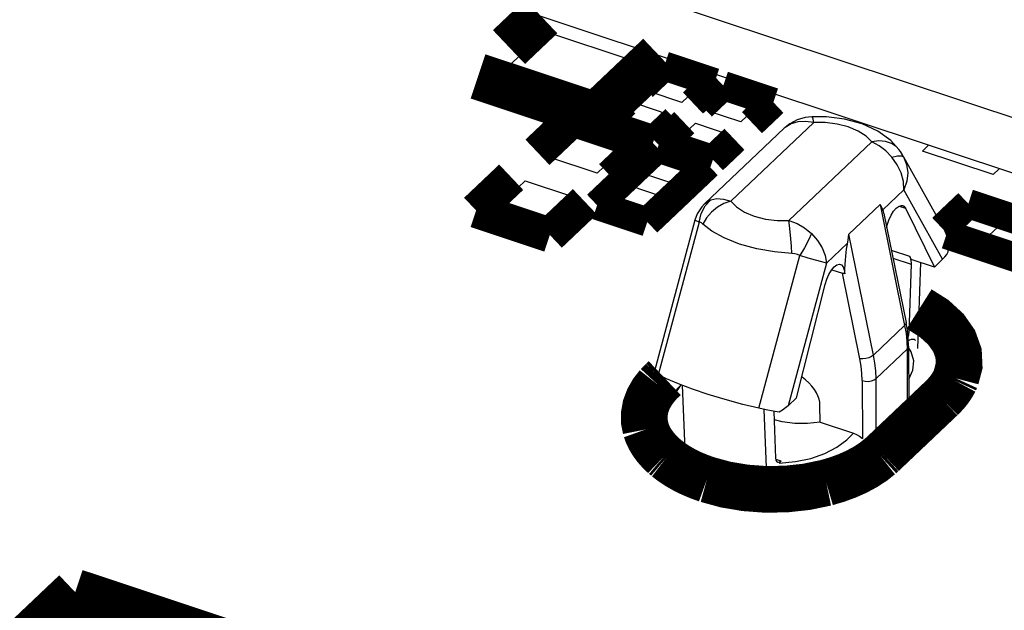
# Model space of a CAD drawing. Extents: x 0 to 1189, y 0 to 841.
# Tile 272 of 297: x 632.61 to 637.71, y 541.03 to 544.09. Entities that reach past the tile are written whole.
import ezdxf

# ---------------------------------------------------------------- set-up
doc = ezdxf.new("R2010")
doc.units = 0
doc.header["$LTSCALE"] = 65.395
doc.layers.get('0').update_dxf_attribs({"linetype": 'CONTINUOUS'})

msp = doc.modelspace()

# ---------------------------------------------------------------- linework, layer by layer
at = {"color": 7, "linetype": 'Continuous'}
for p, q in [((630.6767367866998, 545.9384543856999), (639.6579856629, 542.9503512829)), ((639.658612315, 542.6609346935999), (630.6773634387, 545.6490377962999)), ((635.1089829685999, 543.8130073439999), (635.3360652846, 544.0282235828)), ((635.3360652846, 544.0282235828), (635.7946054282, 543.875665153)), ((635.7946054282, 543.875665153), (635.5675231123, 543.6604489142)), ((635.5675231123, 543.6604489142), (635.1089829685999, 543.8130073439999)), ((635.8748352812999, 543.7168475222), (635.9712090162, 543.808185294)), ((635.9712090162, 543.808185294), (636.1393404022, 543.752247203)), ((636.1393404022, 543.752247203), (636.0429666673, 543.6609094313)), ((636.0429666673, 543.6609094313), (635.8748352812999, 543.7168475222)), ((636.1805287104, 543.6151419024), (636.2769024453, 543.7064796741)), ((636.2769024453, 543.7064796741), (636.4450338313, 543.6505415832)), ((635.712335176, 543.5628387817), (635.8087089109, 543.6541765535)), ((635.8087089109, 543.6541765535), (635.9768402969, 543.5982384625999)), ((636.4450338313, 543.6505415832), (636.3486600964, 543.5592038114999)), ((635.9768402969, 543.5982384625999), (635.8804665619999, 543.5069006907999)), ((636.3486600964, 543.5592038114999), (636.1805287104, 543.6151419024)), ((635.8804665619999, 543.5069006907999), (635.712335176, 543.5628387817)), ((636.0180286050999, 543.4611331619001), (636.1144023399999, 543.5524709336)), ((636.1144023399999, 543.5524709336), (636.282533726, 543.4965328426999)), ((636.5745182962, 543.5267376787), (636.1615580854, 543.1353565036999)), ((636.2970078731, 543.1484052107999), (636.7272298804, 543.5561461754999)), ((636.6213897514, 543.5602717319), (636.6102284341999, 543.5502962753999)), ((635.3592637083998, 543.3750013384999), (635.5045963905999, 543.5127397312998)), ((635.5045963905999, 543.5127397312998), (635.7491511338, 543.4313752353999)), ((636.282533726, 543.4965328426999), (636.1861599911, 543.4051950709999)), ((635.7491511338, 543.4313752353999), (635.6038184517, 543.2936368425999)), ((636.1861599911, 543.4051950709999), (636.0180286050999, 543.4611331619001)), ((637.0281092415, 543.4560422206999), (636.597887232, 543.0483012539)), ((637.2905590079, 543.4088339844), (637.3217691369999, 543.4384132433)), ((635.6038184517, 543.2936368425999), (635.3592637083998, 543.3750013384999)), ((635.8399052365, 543.2923175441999), (635.9362789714, 543.3836553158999)), ((635.9362789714, 543.3836553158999), (636.1044103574, 543.327717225)), ((637.1930464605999, 543.3780153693), (637.4081114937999, 542.9920056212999)), ((637.6573911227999, 543.2867872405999), (637.2905590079, 543.4088339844)), ((636.1044103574, 543.327717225), (636.0080366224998, 543.2363794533)), ((637.6886012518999, 543.3163664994), (637.6573911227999, 543.2867872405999)), ((636.0080366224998, 543.2363794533), (635.8399052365, 543.2923175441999)), ((635.0867649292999, 543.1167418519), (635.2320976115, 543.2544802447)), ((635.2320976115, 543.2544802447), (635.4766523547, 543.1731157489)), ((635.6774051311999, 543.1383088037), (635.7737788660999, 543.2296465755)), ((635.7737788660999, 543.2296465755), (635.9419102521, 543.1737084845)), ((635.4766523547, 543.1731157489), (635.3313196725, 543.035377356)), ((635.9419102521, 543.1737084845), (635.8455365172, 543.0823707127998)), ((637.0851205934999, 543.1049115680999), (637.194251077, 543.2083394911)), ((637.3951628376, 542.8477327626), (637.194251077, 543.2083394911)), ((635.3313196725, 543.035377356), (635.0867649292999, 543.1167418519)), ((635.8455365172, 543.0823707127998), (635.6774051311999, 543.1383088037)), ((636.9095744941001, 542.9788508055), (637.0704989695, 543.1313662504)), ((637.0704989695, 543.1313662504), (637.1983209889, 542.5044526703)), ((637.1690627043, 543.1233627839), (637.202210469, 543.112334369)), ((637.202210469, 543.112334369), (637.3527024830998, 542.8074911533)), ((637.090461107, 543.0854879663), (637.2055970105, 542.5207944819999)), ((637.4470359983, 543.0002341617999), (637.5469522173, 543.0949293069)), ((637.5469522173, 543.0949293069), (637.7091225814, 543.0409744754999)), ((636.1115290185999, 543.0513921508), (635.9010499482, 542.2677284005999)), ((636.1324900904, 543.0409409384), (635.9199733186, 542.2496903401)), ((637.7091225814, 543.0409744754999), (637.6092063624, 542.9462793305)), ((637.0373965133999, 542.3519372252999), (636.9095744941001, 542.9788508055)), ((637.6092063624, 542.9462793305), (637.4470359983, 543.0002341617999)), ((636.7935527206, 542.8285794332), (636.9026832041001, 542.9320073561)), ((636.4416760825, 542.0761174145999), (636.6541929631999, 542.8673684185)), ((637.2250170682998, 542.8623881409), (637.1294674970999, 542.8941779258)), ((637.1378352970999, 542.8531373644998), (637.2315062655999, 542.8219725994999)), ((637.2323507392, 542.8475327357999), (637.2250170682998, 542.8623881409)), ((636.7935527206, 542.8285794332), (636.5950222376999, 542.0894031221)), ((637.2315062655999, 542.8219725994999), (637.2198995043, 542.4706645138)), ((637.2308233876, 542.8407721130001), (637.2315877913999, 542.8271588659)), ((637.2315877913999, 542.8271588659), (637.2315062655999, 542.8219725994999)), ((637.3527024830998, 542.8074911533), (637.2323507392, 542.8475327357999)), ((637.2661251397, 542.3865244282), (637.2816924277, 542.8311165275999)), ((637.3951632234, 542.8477326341), (637.3527024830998, 542.8074911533)), ((636.821055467, 542.7939917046), (636.8760183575, 542.7757052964)), ((636.9664101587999, 542.3323712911), (636.8760183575, 542.7757052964)), ((636.6374825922, 542.1296447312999), (636.7860408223, 542.7179114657)), ((636.7860408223, 542.7179114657), (636.7945104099, 542.7448120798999)), ((637.1983209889, 542.5044526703), (637.0373965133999, 542.3519372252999)), ((637.2198995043, 542.4706645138), (637.2133983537, 542.4728274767)), ((637.2185728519, 542.3974183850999), (637.219195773, 542.1097249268)), ((637.0502804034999, 542.2297736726), (637.2112048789, 542.3822891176)), ((637.2112048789, 542.3822891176), (637.2118278, 542.0945956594)), ((637.3552816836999, 542.3768046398), (637.3551082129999, 542.3774422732)), ((637.359991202, 542.3634250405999), (637.3597857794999, 542.3638661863)), ((637.3634901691, 542.3503861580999), (637.3633219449, 542.3508315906)), ((637.3661809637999, 542.3361797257), (637.3660533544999, 542.3366288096)), ((637.3676449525, 542.3230159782), (637.3675550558, 542.3234675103)), ((637.3681272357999, 542.3098278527), (637.3680751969, 542.3102809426)), ((637.3587800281, 542.2526343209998), (637.3588136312, 542.2528406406)), ((637.3614104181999, 542.2613077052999), (637.3614309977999, 542.2615145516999)), ((637.3638537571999, 542.2711094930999), (637.3638596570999, 542.271316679)), ((636.0404673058, 542.1981333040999), (636.0289080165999, 542.1866372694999)), ((636.0609989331, 541.8640815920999), (636.0470821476, 542.1941925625)), ((636.9783277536, 542.2193700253), (636.9789758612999, 541.9200442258)), ((637.0509033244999, 541.9420802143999), (637.0502804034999, 542.2297736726)), ((635.99949326, 542.1506669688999), (635.9915000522, 542.1382529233)), ((637.0034016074, 541.8777606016), (637.2895253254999, 542.1489330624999)), ((636.5950222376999, 542.0894031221), (636.6374825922, 542.1296447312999)), ((636.7595555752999, 542.0046703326), (636.7593675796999, 542.0914953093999)), ((636.4676231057, 542.0704175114), (636.4821183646, 541.7265849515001)), ((636.5311597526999, 541.8179145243), (636.5214996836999, 542.0601386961)), ((636.7595555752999, 542.0046703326), (636.9338187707, 541.9466921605)), ((636.9338187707, 541.9466921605), (636.8980577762, 541.9127998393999)), ((636.0242267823, 541.8928642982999), (636.0260307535, 541.8909164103)), ((636.0278588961, 541.8889756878), (636.0306462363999, 541.8860782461)), ((636.0349651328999, 541.8817268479), (636.0453848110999, 541.8718471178)), ((636.0581182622, 541.8607881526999), (636.0611709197, 541.8582813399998)), ((636.1586185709, 541.7977177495), (636.1588799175, 541.7976312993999)), ((636.1829783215, 541.7867227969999), (636.1832466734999, 541.7866434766)), ((636.5580226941, 541.8024266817), (636.5322178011, 541.8110120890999)), ((636.5474008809, 541.7923599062), (636.5580226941, 541.8024266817)), ((636.8500113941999, 541.7831775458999), (636.8761581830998, 541.7945164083)), ((636.2100169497, 541.7758998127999), (636.2102919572, 541.7758282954)), ((636.2364698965, 541.7665555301), (636.2367504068, 541.7664915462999)), ((636.2655496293, 541.7575551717), (636.2658351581, 541.7574993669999)), ((636.295531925, 541.7495418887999), (636.2958216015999, 541.7494944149)), ((636.3259694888, 541.742615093), (636.3261680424, 541.742595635))]:
    msp.add_line(p, q, dxfattribs=at)
at = {"color": 6, "linetype": 'Continuous'}
for p, q in [((637.2694888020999, 542.4825885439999), (637.295128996, 542.4651629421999)), ((637.3677584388, 542.3103965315), (637.3586114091, 542.2523292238)), ((637.3586114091, 542.2523292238), (637.2894535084, 542.1489020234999)), ((635.9713937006, 542.0946689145), (636.0405516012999, 542.1980961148)), ((635.9622466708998, 542.0366016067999), (635.9713937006, 542.0946689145)), ((636.1584510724, 541.7978511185), (636.0348761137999, 541.8818351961)), ((637.003365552, 541.8777634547), (636.8757796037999, 541.7943640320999)), ((636.3258379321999, 541.7426780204), (636.1584510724, 541.7978511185))]:
    msp.add_line(p, q, dxfattribs=at)
at = {"color": 7, "linetype": 'Continuous'}
for points, const_width in [([(635.1473724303, 543.9472470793), (635.3149681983, 544.1060852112)], 0.2416047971), ([(635.9263550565, 543.9026739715), (635.5985300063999, 543.5919792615)], 0.2416047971), ([(635.9526048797, 543.8492670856), (635.8413345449, 543.7438111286)], 0.1510030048), ([(636.2124442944, 543.7628173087), (635.9526048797, 543.8492670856)], 0.1510030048), ([(635.5985300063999, 543.5919792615), (634.9871431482, 543.7953905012)], 0.2416047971), ([(636.1011739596, 543.6573613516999), (636.2124442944, 543.7628173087)], 0.1510030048), ([(636.2582983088, 543.7475614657), (636.147027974, 543.6421055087)], 0.1510030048), ([(636.5181377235, 543.6611116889), (636.2582983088, 543.7475614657)], 0.1510030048), ([(635.7505016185, 543.6577246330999), (635.6392312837, 543.5522686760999)], 0.1510030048), ([(636.4068673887, 543.5556557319), (636.5181377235, 543.6611116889)], 0.1510030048), ([(635.2950243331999, 543.4021894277), (635.4766901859, 543.5743624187)], 0.1812036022), ([(635.4766901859, 543.5743624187), (635.8588069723, 543.4472303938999)], 0.1812036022), ([(635.6392312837, 543.5522686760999), (635.8990706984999, 543.4658188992)], 0.1510030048), ([(635.8990706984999, 543.4658188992), (636.0103410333, 543.5712748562)], 0.1510030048), ([(636.0561950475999, 543.5560190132), (635.9449247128, 543.4505630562)], 0.1510030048), ([(635.8588069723, 543.4472303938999), (635.6771411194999, 543.2750574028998)], 0.1812036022), ([(635.9449247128, 543.4505630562), (636.2047641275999, 543.3641132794)], 0.1510030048), ([(636.2047641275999, 543.3641132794), (636.3160344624, 543.4695692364)], 0.1510030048), ([(635.9176748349, 543.4247371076), (635.6043012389, 543.127738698)], 0.1510030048), ([(636.1775142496, 543.3382873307), (635.9176748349, 543.4247371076)], 0.1510030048), ([(635.8641406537, 543.0412889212), (636.1775142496, 543.3382873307)], 0.1510030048), ([(635.1587749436, 543.2730596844), (634.9771090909, 543.1008866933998)], 0.1812036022), ([(635.3592258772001, 542.9737546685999), (635.54089173, 543.1459276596)], 0.1812036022), ([(637.5283480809, 543.1360110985), (637.3931134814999, 543.007843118)], 0.1510030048), ([(638.0556692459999, 542.9605689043), (637.5283480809, 543.1360110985)], 0.1510030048), ([(634.9771090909, 543.1008866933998), (635.3592258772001, 542.9737546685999)], 0.1812036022), ([(635.6043012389, 543.127738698), (635.8641406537, 543.0412889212)], 0.1510030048), ([(637.4146271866, 542.9761246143), (637.9012532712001, 542.8142218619)], 0.1510030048), ([(637.4636190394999, 542.2312990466), (637.4807401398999, 542.2957915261), (637.4776940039, 542.3609466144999), (637.4545731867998, 542.4247846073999), (637.4120802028, 542.4853658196), (637.3515061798, 542.5408495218), (637.2733199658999, 542.5902775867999)], 0.2416047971), ([(635.9547591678, 542.2323742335), (635.9413861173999, 542.2196999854)], 0.2416047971), ([(637.4580725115, 542.2191882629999), (637.4636190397, 542.2312990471)], 0.2416047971), ([(635.9199652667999, 542.1977701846), (635.8917664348, 542.1619434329), (635.870373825, 542.1246652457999), (635.8560218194, 542.0863440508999), (635.8487542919, 542.0460957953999), (635.8491193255, 542.0069558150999), (635.8571103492, 541.9668647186)], 0.2416047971), ([(635.9413861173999, 542.2196999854), (635.9378592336, 542.2163182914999), (635.9343954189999, 542.2129161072), (635.9309950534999, 542.2094938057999), (635.9276585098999, 542.2060517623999), (635.9243861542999, 542.2025903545), (635.9199652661, 542.1977701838)], 0.2416047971), ([(637.3886065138, 542.1273663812), (637.4023341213, 542.1410146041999), (637.4160461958, 542.1561490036), (637.4285249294, 542.1716158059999), (637.4397446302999, 542.1873831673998), (637.4489637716, 542.2021763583), (637.4580725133, 542.2191882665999)], 0.2416047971), ([(637.0846795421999, 541.8393209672), (637.3886065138, 542.1273663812)], 0.2416047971), ([(635.8571103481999, 541.9668647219), (635.8658158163, 541.9425695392), (635.8773669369, 541.9186564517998), (635.8917129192, 541.8952306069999), (635.9087906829, 541.8723950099), (635.9285251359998, 541.8502500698), (635.9519524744, 541.8278988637)], 0.2416047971), ([(635.9519524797, 541.827898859), (635.9623932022, 541.818971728)], 0.2416047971), ([(635.9623932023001, 541.8189717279), (635.9897445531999, 541.7979248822), (636.0212044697, 541.7770415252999), (636.0553057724, 541.7575139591), (636.0918653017, 541.7394470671), (636.1306866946, 541.7229378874), (636.1732722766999, 541.7075039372)], 0.2416047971), ([(636.792065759, 541.6904659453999), (636.8476285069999, 541.7068236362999), (636.9002209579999, 541.7260451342), (636.9493762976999, 541.7479598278), (636.9946582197, 541.7723732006), (637.0356647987, 541.7990685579), (637.0730102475, 541.8286669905)], 0.2416047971), ([(637.0730102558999, 541.8286669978), (637.0846795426, 541.8393209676)], 0.2416047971), ([(636.1732722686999, 541.7075039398), (636.2690377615, 541.6812378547), (636.3710794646, 541.6639308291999), (636.4767721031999, 541.6560281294), (636.5857041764, 541.6578769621), (636.690447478, 541.6693512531), (636.792065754, 541.690465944)], 0.2416047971), ([(632.8993383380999, 541.12327321), (632.5311924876, 540.7743646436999)], 0.2416047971), ([(635.1767543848, 540.3655663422), (632.8993383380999, 541.12327321)], 0.2416047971)]:
    msp.add_lwpolyline(points, dxfattribs=dict(at, const_width=const_width))
for points in [[(636.7178426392, 543.5861754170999), (636.6824134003, 543.5816705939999), (636.6418541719, 543.5696747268), (636.6214489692, 543.5603025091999)], [(636.7272372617, 543.55615332), (636.7235016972, 543.5743757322), (636.7200294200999, 543.5842611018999), (636.7178471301, 543.5861756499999)], [(637.1678009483, 543.4171743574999), (637.1259966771, 543.4624944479), (637.0587022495, 543.5112403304), (636.9773662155, 543.5493358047), (636.8864589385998, 543.5744133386), (636.7938336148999, 543.5860219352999), (636.7178472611, 543.5861737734)], [(636.6102286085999, 543.550296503), (636.5792438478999, 543.5309908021), (636.5745525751, 543.5267701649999)], [(636.6213897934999, 543.5602716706), (636.6037857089, 543.5499173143), (636.579677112, 543.5314418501), (636.5745655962, 543.5267527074)], [(636.7272373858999, 543.5561532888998), (636.6844245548, 543.562536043), (636.6451291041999, 543.5604209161), (636.6102286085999, 543.550296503)], [(637.0281092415, 543.4560422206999), (636.9987963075, 543.4853880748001), (636.9574266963, 543.511860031), (636.9062210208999, 543.5334233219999), (636.8481172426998, 543.5481939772), (636.7869309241, 543.5558039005), (636.7272298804, 543.5561461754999)], [(637.1319317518, 543.3767235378), (637.1002809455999, 543.4089903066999), (637.0654241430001, 543.4357768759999), (637.0281167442, 543.4560493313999)], [(637.154614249, 543.4314515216), (637.1295700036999, 543.4481842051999), (637.099189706, 543.4583164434), (637.0647941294, 543.4610802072), (637.0281167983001, 543.4560493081)], [(637.1930301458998, 543.3780446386), (637.1863792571, 543.3895277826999), (637.1761255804, 543.4055740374), (637.1678113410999, 543.4171606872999)], [(637.1319312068, 543.3767233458), (637.1614136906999, 543.3837013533), (637.1822968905, 543.3841913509), (637.1930289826, 543.3780467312)], [(637.1942510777, 543.2083394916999), (637.1917921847, 543.2514225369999), (637.1800967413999, 543.2953430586), (637.1597882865, 543.3378411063), (637.1319317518, 543.3767235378)], [(637.1930463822, 543.37801551), (637.2086318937, 543.3388989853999), (637.2141503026, 543.2960806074), (637.2092815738, 543.2518013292), (637.194251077, 543.2083394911)], [(636.1933425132, 543.1551946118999), (636.2248626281, 543.1621546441), (636.2596591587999, 543.1600226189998), (636.2970004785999, 543.1483982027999)], [(636.1616290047, 543.1353937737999), (636.1467883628, 543.1195619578), (636.1231932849, 543.0828065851), (636.1115305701, 543.051396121)], [(636.1324899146, 543.0409409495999), (636.1429004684, 543.0851033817), (636.1636579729, 543.1242234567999), (636.1933419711, 543.1551941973)], [(636.2970120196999, 543.1484010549), (636.2612626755, 543.1361752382), (636.2275960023, 543.1175151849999), (636.1968684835, 543.0928156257), (636.1710322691, 543.0633120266), (636.1516999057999, 543.0306576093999)], [(636.1616131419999, 543.1354085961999), (636.1656053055, 543.1389667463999), (636.1933425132, 543.1551946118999)], [(636.2970078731, 543.1484052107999), (636.326056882, 543.1192943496), (636.3673440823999, 543.0927657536), (636.4185052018, 543.0711541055), (636.4770080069, 543.0562548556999), (636.5383039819, 543.04861827), (636.597887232, 543.0483012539)], [(637.0851205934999, 543.1049115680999), (637.0812195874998, 543.1135365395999), (637.0763401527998, 543.1223435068), (637.0704989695, 543.1313662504)], [(637.1056206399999, 543.0111367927), (637.1084778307, 543.0252163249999), (637.1169380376, 543.0513547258), (637.1280199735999, 543.0757807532), (637.1409546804, 543.0968093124), (637.1549517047, 543.1130915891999)], [(637.1549517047, 543.1130915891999), (637.1692441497, 543.1234948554), (637.1824219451, 543.1268771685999), (637.1882795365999, 543.1258916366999)], [(637.1882795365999, 543.1258916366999), (637.1936593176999, 543.1231036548), (637.202210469, 543.112334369)], [(637.0904424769, 543.0855754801), (637.0881225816, 543.09557484), (637.0851205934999, 543.1049115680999)], [(636.1324900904, 543.0409409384), (636.116957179, 543.0476271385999), (636.1115305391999, 543.0513973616)], [(636.1516772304, 543.030661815), (636.1448643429, 543.0362940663), (636.1384552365, 543.0396808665), (636.1324898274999, 543.0409399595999)], [(636.6131995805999, 542.877111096), (636.5235520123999, 542.8857922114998), (636.4322368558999, 542.9019232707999), (636.3417778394, 542.9266689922), (636.2620262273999, 542.9585210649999), (636.1986185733, 542.9938924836), (636.1516772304, 543.030661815)], [(636.6131975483, 542.8771151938), (636.6111653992, 542.9161316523), (636.6085103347, 542.9541977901), (636.6052916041, 542.9903599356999), (636.6016790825, 543.0223823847), (636.5978787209, 543.0483012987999)], [(636.5978798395, 543.0482942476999), (636.6406598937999, 543.0332755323), (636.6800164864, 543.0107568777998), (636.7150456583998, 542.9816217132)], [(636.7150455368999, 542.9816213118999), (636.6998907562, 542.9463303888), (636.6791049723, 542.9072632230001), (636.6541934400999, 542.8673682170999)], [(636.7150456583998, 542.9816217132), (636.7461497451, 542.9458171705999), (636.7703763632, 542.9070324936), (636.7864603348, 542.8672711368), (636.7935527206, 542.8285794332)], [(636.8997218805, 542.9169614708), (636.9057078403, 542.9472206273), (636.9080247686, 542.9628493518), (636.9095744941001, 542.9788508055)], [(637.4245420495, 542.8866176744), (637.4271348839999, 542.9235668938), (637.4215778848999, 542.9591834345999), (637.4081116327, 542.9920052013)], [(636.887409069, 542.7717254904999), (636.8885804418, 542.7979008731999), (636.8897873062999, 542.8216680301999), (636.8912640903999, 542.8437302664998), (636.8929888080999, 542.8641867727), (636.8949545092, 542.8831229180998), (636.8971824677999, 542.9006863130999), (636.8997218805, 542.9169614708)], [(636.6541925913, 542.8673670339), (636.6422608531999, 542.8720113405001), (636.6285133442, 542.8753286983), (636.6131995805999, 542.877111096)], [(636.7935527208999, 542.8285794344), (636.7690409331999, 542.8345653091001), (636.736459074, 542.8433510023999), (636.6975015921, 542.8544776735), (636.6541929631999, 542.8673684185)], [(637.2250170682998, 542.8623881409), (637.2286128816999, 542.8526238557), (637.2308233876, 542.8407721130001)], [(637.3951632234, 542.8477326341), (637.4070961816, 542.8602890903), (637.4169073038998, 542.873287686), (637.4245453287, 542.8866165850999)], [(636.7945104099, 542.7448120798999), (636.8056854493, 542.7698268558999), (636.8188238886, 542.7913856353), (636.8331027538, 542.8080606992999)], [(636.8331027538, 542.8080606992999), (636.8472085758, 542.8183704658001), (636.8601812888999, 542.8218474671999), (636.8664409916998, 542.8208530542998)], [(636.8664409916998, 542.8208530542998), (636.8712721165, 542.8184533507), (636.8797594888, 542.8084684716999), (636.8850655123, 542.7927734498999), (636.887409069, 542.7717254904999)], [(636.8876906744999, 542.7726136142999), (636.88338786, 542.7735709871), (636.8796856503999, 542.7745627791), (636.8760183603, 542.7757052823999)], [(637.2055970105, 542.5207944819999), (637.2044474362, 542.5125941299), (637.1983209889, 542.5044526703)], [(637.1983209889, 542.5044526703), (637.2054103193, 542.4631093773), (637.2097116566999, 542.4223245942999), (637.2112048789, 542.3822891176)], [(637.2185728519, 542.3974183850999), (637.2170686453, 542.4379338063), (637.2127353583, 542.4791306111), (637.2055970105, 542.5207944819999)], [(637.2198995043, 542.4706645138), (637.2182343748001, 542.4562314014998), (637.216033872, 542.4477714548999)], [(637.3493506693, 542.3907882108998), (637.3410826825, 542.4065957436), (637.3306537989, 542.4231615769), (637.3185952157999, 542.4393717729), (637.3049445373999, 542.4551757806), (637.2897443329, 542.4705243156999), (637.2719493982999, 542.4862795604)], [(637.2112048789, 542.3822891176), (637.2172840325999, 542.3908790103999), (637.2185728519, 542.3974183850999)], [(637.2536793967, 542.4273973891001), (637.2526026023, 542.4283336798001), (637.2467428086, 542.4317354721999), (637.2398663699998, 542.4330686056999), (637.2320504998, 542.4321493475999), (637.2233529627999, 542.4288184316), (637.2175408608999, 542.4252147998)], [(637.0373965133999, 542.3519372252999), (637.0269468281, 542.3443687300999), (637.0131967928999, 542.3381140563), (636.9974923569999, 542.3337854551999), (636.9813707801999, 542.3318066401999), (636.9664101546, 542.3323713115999)], [(637.0502804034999, 542.2297736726), (637.0487871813, 542.2698091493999), (637.0444858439, 542.3105939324), (637.0373965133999, 542.3519372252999)], [(637.2189446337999, 542.2257125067), (637.2203652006, 542.2274178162), (637.2409135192, 542.2740047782), (637.2450060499, 542.3219260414), (637.232486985, 542.369357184), (637.2185861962, 542.3912553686)], [(637.3681272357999, 542.3098278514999), (637.3676449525, 542.3230159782), (637.3661809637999, 542.3361797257), (637.3634901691, 542.3503861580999), (637.359991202, 542.3634250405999), (637.3551082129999, 542.3774422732), (637.3493506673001, 542.3907882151)], [(636.9783277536, 542.2193700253), (636.9769465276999, 542.2564026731), (636.9729677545, 542.2941289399), (636.9664101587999, 542.3323712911)], [(637.3587800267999, 542.2526343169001), (637.3614104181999, 542.2613077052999), (637.3638537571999, 542.2711094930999), (637.3657485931, 542.2809487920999), (637.3669708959, 542.2897184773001), (637.3678250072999, 542.2996021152), (637.3681272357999, 542.3098278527)], [(637.3657485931, 542.2809487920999), (637.3657398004, 542.281156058), (637.3670695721, 542.2910229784), (637.3677884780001, 542.2998088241)], [(635.9199733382, 542.2496903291), (635.9063083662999, 542.2586944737), (635.9008866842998, 542.2657133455), (635.9009444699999, 542.2677270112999)], [(636.0990927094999, 542.17504755), (636.0255303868, 542.2021257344), (635.9631013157, 542.2282215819), (635.9199733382, 542.2496903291)], [(636.7593675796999, 542.0914953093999), (636.7582047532, 542.1071510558), (636.7547717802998, 542.1234125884), (636.749054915, 542.1400894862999), (636.7410639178, 542.1569492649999), (636.7307091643, 542.1739374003), (636.717767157, 542.1910600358), (636.7022626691, 542.2079288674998), (636.6848571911, 542.2237205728), (636.6663562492, 542.2379032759), (636.6650399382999, 542.2387673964)], [(637.2895253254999, 542.1489330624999), (637.3047464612, 542.1643200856), (637.3192207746, 542.1811624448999), (637.3318956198, 542.1984552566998), (637.3427263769, 542.2161376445), (637.3516749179, 542.2341473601), (637.3587800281, 542.2526343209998)], [(636.9783277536, 542.2193700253), (636.9935869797, 542.2159740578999), (637.0099779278, 542.2153987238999), (637.0258961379, 542.2177003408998), (637.0397834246, 542.2226536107), (637.0502804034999, 542.2297736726)], [(635.9915000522, 542.1382529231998), (635.9822921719, 542.1214309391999), (635.9747671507, 542.1043486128), (635.9689484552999, 542.0870592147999), (635.964854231, 542.0696166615), (635.9624078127, 542.0509769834), (635.9619158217, 542.0328898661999)], [(636.0289080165, 542.1866372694), (636.0234515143, 542.1807901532), (636.0182136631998, 542.1748803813), (636.0131967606, 542.1689105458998), (636.0084030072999, 542.1628832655), (636.0038345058, 542.1568011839), (635.9994932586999, 542.150666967)], [(636.441676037, 542.0761174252), (636.3598417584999, 542.0963969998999), (636.2687514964, 542.1214078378), (636.1804711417, 542.1480487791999), (636.0990927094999, 542.17504755)], [(635.9828996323, 542.1224710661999), (635.9752692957, 542.1054048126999), (635.969663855, 542.0892130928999), (635.965353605, 542.0717881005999), (635.9627791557, 542.0542575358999), (635.9619484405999, 542.0367172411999)], [(636.5950226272, 542.0894029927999), (636.5812721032, 542.0775826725), (636.5656888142, 542.0665030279), (636.5484009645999, 542.0562547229)], [(635.9619484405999, 542.0367172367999), (635.9621860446, 542.0279245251), (635.9628601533, 542.0191396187), (635.9639702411, 542.0103693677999), (635.9655154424, 542.0016206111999), (635.9674945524, 541.9929001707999), (635.9699261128, 541.9841486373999)], [(636.5483976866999, 542.056255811), (636.5166885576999, 542.0608332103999), (636.4811146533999, 542.0674537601), (636.441676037, 542.0761174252)], [(635.9619158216, 542.0328898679), (635.9639704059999, 542.0098399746), (635.9693367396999, 541.9858564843), (635.9779603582, 541.9621800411), (635.9897904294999, 541.9389502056), (636.0040100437, 541.9173187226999), (636.0223692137, 541.8948206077)], [(635.9699261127, 541.9841486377), (635.9751864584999, 541.9690548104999), (635.9817523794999, 541.9541254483), (635.9896081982, 541.9393961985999), (635.9994351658, 541.9238768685), (636.0098997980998, 541.9096733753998), (636.0224470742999, 541.8948192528)], [(636.7595555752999, 542.0046703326), (636.6946119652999, 541.9971900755), (636.6284834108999, 541.9975024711), (636.5640430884, 542.0055574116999), (636.5232579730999, 542.0160499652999)], [(636.9338187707, 541.9466921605), (636.9494953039, 541.9401584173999), (636.9647025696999, 541.9311843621), (636.9789758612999, 541.9200442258)], [(636.022369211, 541.8948206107), (636.0250480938, 541.8918905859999), (636.0287046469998, 541.8880088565), (636.0324573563, 541.8841563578), (636.0363054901, 541.8803338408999), (636.0402482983, 541.8765420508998), (636.0453087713, 541.8718466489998)], [(636.5474008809, 541.7923599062), (636.6316626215, 541.7999286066), (636.7117610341, 541.8165454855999), (636.7846459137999, 541.8415792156), (636.8475424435, 541.8740767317), (636.8980577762, 541.9127998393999)], [(636.0453087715, 541.8718466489), (636.0473737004, 541.8699825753), (636.0494617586, 541.8681266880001), (636.0526369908, 541.8653584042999), (636.0547824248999, 541.8635233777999), (636.0580432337, 541.8607868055), (636.0611723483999, 541.8582178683)], [(636.0611723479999, 541.8582178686), (636.0690889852, 541.8519525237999), (636.0784673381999, 541.8449283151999), (636.0869573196, 541.8389054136), (636.0969778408, 541.8321678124), (636.106017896, 541.8264038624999), (636.1168747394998, 541.8198410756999)], [(636.8761480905, 541.7945098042), (636.8998129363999, 541.8060442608), (636.9236640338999, 541.8190911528), (636.946100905, 541.8329084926), (636.9658552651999, 541.8465733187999), (636.9853260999, 541.8617450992), (637.0034016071, 541.8777606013)], [(636.1168747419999, 541.8198410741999), (636.1223146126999, 541.8166899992), (636.1292238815, 541.8128118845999), (636.1362527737, 541.8090023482), (636.1433991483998, 541.8052625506), (636.1506608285, 541.8015936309), (636.1586185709, 541.7977177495)], [(636.1586185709, 541.7977177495), (636.1829783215, 541.7867227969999), (636.2100169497, 541.7758998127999), (636.2364698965, 541.7665555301), (636.2655496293, 541.7575551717), (636.295531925, 541.7495418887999), (636.3259694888, 541.742615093)], [(636.5413651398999, 541.7960249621), (636.5368644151, 541.7990672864), (636.5328801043, 541.8066913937), (636.5311597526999, 541.8179145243)], [(636.5580226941, 541.8024266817), (636.5500069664, 541.7968159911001), (636.5427451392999, 541.7956762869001), (636.5413651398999, 541.7960249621)], [(636.7066139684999, 541.7408854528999), (636.7358413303, 541.7471895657), (636.7661624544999, 541.7548806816), (636.793916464, 541.7630301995), (636.8224738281, 541.7726278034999), (636.8499731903, 541.7831594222), (636.876148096, 541.7945098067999)], [(636.3259694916, 541.7426150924), (636.3875718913, 541.7319956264), (636.4509551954, 541.7254313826), (636.5152792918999, 541.7230093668), (636.579691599, 541.7247616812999), (636.6433383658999, 541.7306651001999), (636.7066139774, 541.7408854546)], [(636.3261680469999, 541.7425956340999), (636.3557617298, 541.7369530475), (636.3877708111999, 541.7319865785), (636.4183306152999, 541.7282958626), (636.4511523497, 541.7254326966), (636.484223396, 541.7236696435), (636.5167005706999, 541.7230154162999)], [(636.5167005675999, 541.7230154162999), (636.5479688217, 541.7233872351), (636.5791560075, 541.7247399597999), (636.6120947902, 541.7272472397), (636.6428082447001, 541.7306063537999), (636.6750262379, 541.7352252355), (636.7066678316, 541.7409023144)], [(636.706667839, 541.7409023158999), (636.7358922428, 541.7472068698), (636.7662101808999, 541.7548983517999), (636.7939611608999, 541.7630481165)]]:
    msp.add_lwpolyline(points, dxfattribs=at)
at = {"color": 6, "linetype": 'Continuous'}
for points in [[(637.295128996, 542.4651629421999), (637.3601121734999, 542.3626858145), (637.3677584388, 542.3103965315)], [(636.0348761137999, 541.8818351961), (635.9698929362, 541.9843123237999), (635.9622466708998, 542.0366016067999)], [(636.8757796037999, 541.7943640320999), (636.7062281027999, 541.7408318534), (636.5166446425, 541.7230295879), (636.3258379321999, 541.7426780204)]]:
    msp.add_lwpolyline(points, dxfattribs=at)

doc.saveas('drawing.dxf')
